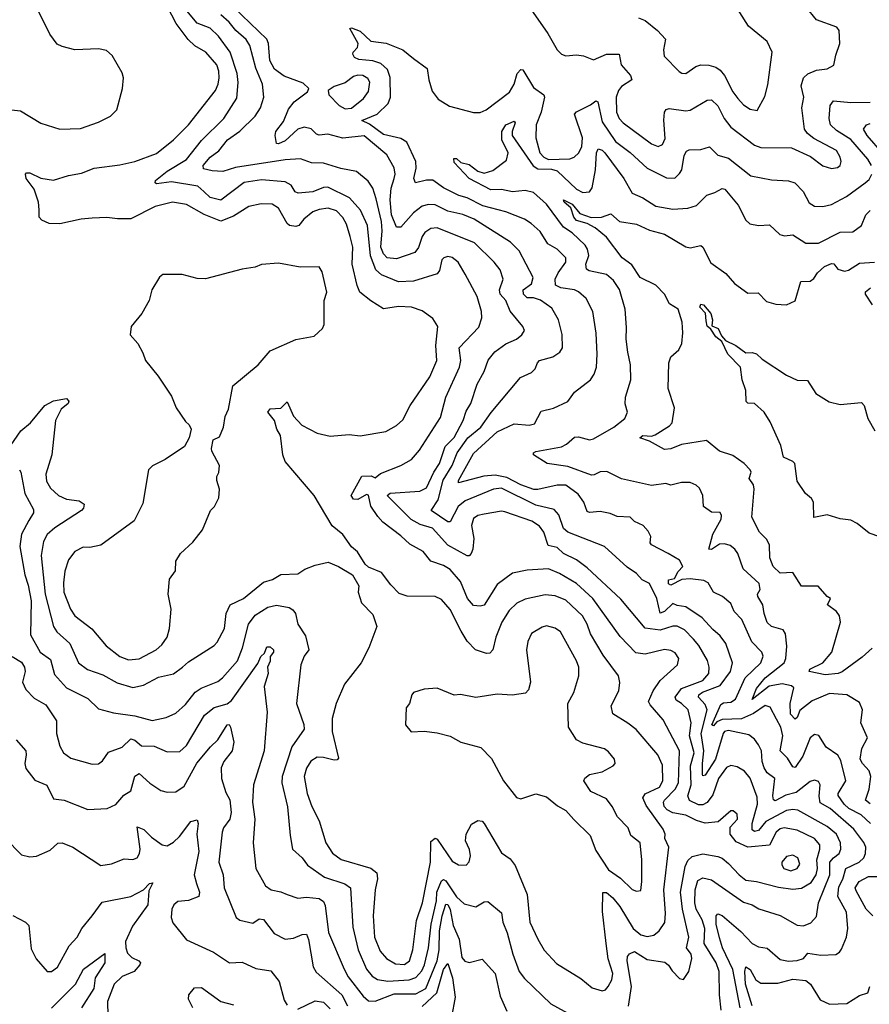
# Model space of a CAD drawing. Extents: x 1603745 to 1745082, y 385868 to 533966.
# Tile 312 of 646: x 1722297 to 1726261, y 408442 to 413036. Entities that reach past the tile are written whole.
import ezdxf

# ---------------------------------------------------------------- set-up
doc = ezdxf.new("R2010")
doc.units = 0

msp = doc.modelspace()

# ---------------------------------------------------------------- linework, layer by layer
at = {"layer": '0CON20XD'}
for points in [[(1725185, 413044.4), (1725215, 413031.5), (1725273.1, 412985), (1725310, 412945), (1725301.4, 412895), (1725304, 412865), (1725374.6, 412794.6), (1725386.6, 412786.6), (1725405, 412785.6), (1725452.1, 412817.9), (1725475, 412825.5), (1725513.3, 412823.3), (1725545, 412813.8), (1725565, 412800.4), (1725585, 412775.5), (1725625, 412699.1), (1725647.9, 412667.9), (1725675, 412638.5), (1725705, 412619.1), (1725738.5, 412611.5), (1725773.1, 412676.9), (1725788.1, 412731.9), (1725808.1, 412885), (1725785, 412933.8), (1725697.5, 413005), (1725616.2, 413135)], [(1722215, 412620), (1722300.4, 412610.4), (1722395, 412553.1), (1722485, 412525.6), (1722581.3, 412528.7), (1722665, 412557.5), (1722720, 412585), (1722750, 412615), (1722776, 412715), (1722781.2, 412765), (1722775, 412787.5), (1722728.3, 412868.3), (1722701.7, 412891.7), (1722665, 412900), (1722555, 412895.5), (1722495, 412910.4), (1722472.4, 412922.4), (1722438.1, 412968.1), (1722380, 413085)], [(1725015, 408503.8), (1725030.5, 408509.5), (1725043.5, 408525), (1725059.2, 408555), (1725064.2, 408585), (1725043.4, 408653.4), (1725033.1, 408725), (1725016.6, 408875), (1725017.4, 408962.6), (1725035, 408963.1), (1725065, 408937.7), (1725097.8, 408897.8), (1725159.7, 408795), (1725195, 408765.8), (1725225, 408757.6), (1725255.8, 408764.2), (1725281.1, 408785), (1725306.7, 408823.3), (1725310.5, 408865), (1725302.2, 408975), (1725325.8, 409175), (1725307.2, 409215), (1725309.1, 409235), (1725299.5, 409259.5), (1725219.6, 409369.6), (1725203.9, 409405), (1725216.2, 409423.8), (1725283.1, 409455), (1725298.5, 409485), (1725297.1, 409557.1), (1725274.1, 409605), (1725173.1, 409723.1), (1725135, 409753.8), (1725065, 409796.2), (1725056.4, 409835), (1725093.1, 409905), (1725096.9, 409943.1), (1725091.3, 409975), (1725020.2, 410070.2), (1724959.8, 410169.8), (1724945.2, 410215.2), (1724922.5, 410255), (1724845, 410327.1), (1724795, 410347.9), (1724748.5, 410351.5), (1724655, 410331.7), (1724617, 410313), (1724580.9, 410279.1), (1724546.9, 410225), (1724519.2, 410155), (1724504.4, 410095.6), (1724490.6, 410079.4), (1724475, 410078.5), (1724423.1, 410095), (1724385, 410136.7), (1724356.8, 410183.2), (1724305, 410284.4), (1724265, 410331.1), (1724235, 410344.4), (1724105, 410345.6), (1724068.3, 410358.3), (1724028.3, 410398.3), (1723985, 410455.8), (1723925, 410481.9), (1723909.2, 410495), (1723873.4, 410553.4), (1723845, 410576.2), (1723805, 410634.2), (1723755, 410674), (1723671.1, 410815), (1723535.2, 410975), (1723525.6, 411005), (1723513.9, 411095), (1723497, 411125), (1723486.7, 411165), (1723454.2, 411205), (1723465, 411219.8), (1723515, 411223.3), (1723545, 411252.5), (1723575, 411185.4), (1723613.3, 411143.3), (1723685, 411107), (1723745, 411093.3), (1723835, 411100), (1723885, 411093.8), (1724005.8, 411114.2), (1724055, 411142.7), (1724085, 411168.9), (1724118.5, 411235), (1724210.4, 411369.6), (1724243.2, 411445), (1724238.4, 411515), (1724247.9, 411605), (1724225, 411642.2), (1724175, 411677.5), (1724125, 411695.2), (1724065, 411697.1), (1723995, 411687.3), (1723935, 411723.8), (1723883.8, 411765), (1723871.5, 411795), (1723848.8, 411895), (1723851.1, 411975), (1723838.5, 412025), (1723822.2, 412082.2), (1723805, 412112.9), (1723775, 412143.8), (1723736.2, 412156.2), (1723695, 412150.8), (1723665, 412139.7), (1723622.5, 412105), (1723600, 412075), (1723585, 412070.6), (1723556.3, 412076.3), (1723545, 412084.5), (1723505, 412156.2), (1723475, 412175.8), (1723423.7, 412176.3), (1723366.2, 412163.8), (1723295, 412119.6), (1723235, 412095.5), (1723157.6, 412127.6), (1723075, 412173.8), (1723010, 412185), (1722929.2, 412165), (1722815, 412107.3), (1722753.9, 412106.1), (1722703, 412113), (1722635, 412110), (1722584.5, 412105.5), (1722485, 412082.9), (1722435, 412085.7), (1722400.3, 412100.3), (1722388, 412115), (1722388.6, 412148.6), (1722384.6, 412184.6), (1722363.8, 412245), (1722326.7, 412295), (1722324, 412315), (1722329.3, 412320.7), (1722345, 412322), (1722395, 412295.8), (1722455, 412286.7), (1722525, 412309.2), (1722585, 412319.4), (1722645, 412343.6), (1722765, 412358.1), (1722835, 412373.8), (1722935, 412411.2), (1723014.5, 412475), (1723085, 412545.4), (1723210.8, 412705), (1723223.4, 412735), (1723227.5, 412765), (1723226.7, 412795), (1723216.9, 412825), (1723165, 412884.6), (1723114.3, 412914.3), (1723082.8, 412942.8), (1723027.7, 413017.7), (1722986.7, 413096.7)], [(1725659.5, 408425), (1725624.7, 408604.7), (1725575.6, 408705), (1725561.6, 408751.6), (1725547.4, 408815), (1725547.1, 408855), (1725555, 408864.2), (1725575, 408855.5), (1725661.3, 408781.3), (1725715, 408725.3), (1725745, 408709.6), (1725785, 408702.9), (1725845, 408650.6), (1725885, 408643.4), (1725925, 408645.3), (1725954.7, 408655.3), (1725975, 408679.5), (1726035, 408670.2), (1726105.7, 408674.3), (1726122.9, 408685), (1726130.9, 408699.1), (1726154.7, 408755.3), (1726161.5, 408795), (1726155, 408872), (1726115.2, 408945.2), (1726119.9, 408990.1), (1726137.6, 409025), (1726152.4, 409075), (1726214.5, 409105), (1726236.2, 409125), (1726244, 409146), (1726244.7, 409175), (1726236.2, 409196.2), (1726189.1, 409259.1), (1726079.2, 409355), (1726031.5, 409381.5), (1726027, 409413), (1726032.7, 409465), (1726025, 409481.4), (1726005, 409486.7), (1725985, 409481.8), (1725919.4, 409430.6), (1725872.4, 409417.6), (1725821.4, 409391.4), (1725815, 409395.6), (1725811.2, 409415), (1725820.4, 409495), (1725785, 409522.2), (1725770.8, 409545), (1725761, 409575), (1725758.8, 409625), (1725745, 409651.9), (1725725, 409679.4), (1725698.9, 409698.9), (1725605, 409718.6), (1725585.2, 409714.8), (1725578.9, 409705), (1725543.9, 409585), (1725495, 409510), (1725485, 409507.8), (1725482.3, 409515), (1725483, 409565), (1725489.8, 409625), (1725476.6, 409705), (1725504.5, 409815), (1725495, 409841.2), (1725464.3, 409875), (1725465.3, 409885), (1725482.6, 409897.4), (1725565, 409929.2), (1725613, 409995), (1725622.5, 410035), (1725591.4, 410125), (1725565, 410161.5), (1725530.5, 410190.5), (1725482.1, 410245), (1725405, 410296.7), (1725365, 410302), (1725345, 410311.8), (1725305, 410273.9), (1725285, 410267.1), (1725270, 410335), (1725235.4, 410405), (1725202.2, 410422.2), (1725175, 410452.2), (1725131.7, 410481.7), (1725025, 410578.5), (1724855, 410645.3), (1724835, 410661.1), (1724812.4, 410725), (1724790.8, 410750.8), (1724705, 410771.2), (1724545, 410849.2), (1724507.8, 410845), (1724375, 410791.3), (1724343.5, 410765), (1724305, 410693.5), (1724295, 410692.9), (1724216.9, 410745), (1724249.7, 410795), (1724273.2, 410886.8), (1724314.6, 410955.4), (1724338.3, 411015), (1724388.7, 411085), (1724448.8, 411135), (1724496.3, 411203.7), (1724634, 411366), (1724685, 411389.2), (1724702.6, 411407.4), (1724712.5, 411435), (1724723.1, 411445), (1724785, 411463.1), (1724817.8, 411485), (1724829.1, 411505), (1724827.6, 411567.6), (1724811.5, 411635), (1724779.8, 411689.8), (1724727, 411727), (1724695, 411737.5), (1724665, 411738.8), (1724647.3, 411755), (1724646.5, 411775), (1724685, 411803.1), (1724693.4, 411833.4), (1724627.2, 411957.2), (1724587.4, 411997.4), (1724417.9, 412105), (1724365, 412127.2), (1724295, 412142.9), (1724235, 412172.4), (1724205, 412173.6), (1724175, 412165.3), (1724135, 412134.1), (1724075, 412068.5), (1724055, 412068.5), (1724032.4, 412125), (1724026.1, 412195), (1724030.1, 412250.1), (1724044.6, 412294.6), (1724049, 412315), (1724044.7, 412345), (1724009.7, 412405), (1723905, 412493.3), (1723805, 412483.8), (1723735, 412501.1), (1723695, 412497.8), (1723682.3, 412502.3), (1723657.4, 412527.4), (1723624.2, 412534.2), (1723595.5, 412524.5), (1723535, 412470.4), (1723505, 412456), (1723495, 412457.5), (1723488.9, 412495), (1723492.1, 412515), (1723528.7, 412561.3), (1723551, 412619), (1723578.1, 412651.9), (1723640, 412700), (1723646.2, 412715), (1723620, 412740), (1723531.8, 412771.8), (1723485.8, 412805.8), (1723463.4, 412845), (1723458.7, 412925), (1723450.3, 412945), (1723295, 413094.6)], [(1724671.2, 413101.2), (1724761.1, 412971.1), (1724804.6, 412894.6), (1724825.6, 412875.6), (1724845, 412867.1), (1724895, 412871.5), (1724927.4, 412867.4), (1724975, 412848.6), (1725035, 412874.5), (1725094.5, 412874.5), (1725102.9, 412825), (1725146.4, 412775), (1725152.9, 412755), (1725105, 412723.9), (1725090.3, 412705), (1725080.3, 412675), (1725082.2, 412605), (1725094.3, 412575), (1725112.7, 412555), (1725245, 412456.7), (1725276.7, 412445), (1725295.7, 412454.3), (1725308.6, 412481.4), (1725302.3, 412567.7), (1725305.5, 412605), (1725313.3, 412616.7), (1725327.9, 412622.1), (1725405, 412610.9), (1725425, 412613.5), (1725505, 412660.4), (1725525, 412662.2), (1725555, 412634.4), (1725583.4, 412575), (1725616, 412535), (1725725, 412449.7), (1725755, 412439.1), (1725897.6, 412437.6), (1725986.9, 412396.9), (1726045, 412354.1), (1726085, 412341.5), (1726113.2, 412346.8), (1726125.8, 412355), (1726129.5, 412375), (1726125.4, 412395), (1726108, 412425), (1726002.3, 412482.3), (1725973.3, 412505), (1725959.5, 412525), (1725946.4, 412625), (1725955.5, 412675), (1725942.8, 412727.2), (1725954.5, 412765), (1725975, 412782.7), (1726015, 412800.8), (1726065, 412806.5), (1726095.6, 412824.4), (1726105, 412870), (1726124.2, 412925), (1726121.2, 412985), (1726110.5, 413000.5), (1726015, 413035.6), (1725967.3, 413095)], [(1725137.3, 408432.7), (1725151, 408525), (1725131.2, 408645), (1725133.3, 408665), (1725142.9, 408677.1), (1725165, 408687.5), (1725225, 408650), (1725307.8, 408637.8), (1725324.6, 408624.6), (1725341.7, 408598.3), (1725375, 408562), (1725395, 408557.5), (1725420, 408595), (1725433.2, 408655), (1725429.7, 408675), (1725408.6, 408705), (1725420, 408755), (1725389.1, 408885), (1725379.6, 408965), (1725402.4, 409085), (1725415, 409112.9), (1725435, 409130.7), (1725485, 409143.6), (1725555, 409131.3), (1725575, 409123.8), (1725605, 409098.9), (1725654, 409045), (1725685, 409020.6), (1725735, 409014.1), (1725837.6, 408987.6), (1725905, 408979.5), (1725945, 408984.2), (1725989.4, 409010.6), (1726012.8, 409045), (1726018.9, 409075), (1726017.1, 409115), (1726030.5, 409165), (1726030, 409185), (1726005.5, 409215), (1725925, 409254.2), (1725864.8, 409265.2), (1725845, 409260.5), (1725827.5, 409245), (1725795, 409184.2), (1725695, 409175.2), (1725640.2, 409200.2), (1725612.6, 409235), (1725611.7, 409268.3), (1725646.2, 409305), (1725645, 409328.8), (1725626.7, 409345), (1725615, 409344), (1725556.6, 409293.4), (1725495, 409286.6), (1725455, 409298.8), (1725405, 409324.1), (1725345, 409334.8), (1725318.8, 409348.8), (1725304.4, 409364.4), (1725300.5, 409385), (1725305.8, 409394.2), (1725354.8, 409445), (1725371, 409475), (1725375.3, 409624.7), (1725299.4, 409769.4), (1725238.6, 409838.6), (1725231.2, 409855), (1725252.9, 409905), (1725285, 409952.7), (1725365.8, 410025), (1725373.1, 410055), (1725355, 410081.4), (1725335, 410092.5), (1725305, 410097.3), (1725215.3, 410074.7), (1725171.2, 410081.2), (1725098.1, 410158.1), (1724971.1, 410335), (1724895, 410404.7), (1724815, 410452.2), (1724765, 410473.9), (1724665, 410467.5), (1724596.2, 410453.8), (1724525, 410400.6), (1724465, 410304.4), (1724445, 410299.1), (1724415, 410302.7), (1724386.7, 410335), (1724354.2, 410415), (1724305, 410470.9), (1724275, 410488.9), (1724215, 410510), (1724180, 410555), (1724117.9, 410587.9), (1724075, 410626.8), (1723991.1, 410691.1), (1723967.4, 410717.4), (1723936.2, 410766.2), (1723925, 410817.5), (1723915, 410820), (1723875, 410796.7), (1723855, 410798.8), (1723843.9, 410816.1), (1723893.8, 410906.2), (1723937.3, 410907.3), (1723955, 410897.5), (1723981.1, 410918.9), (1724075, 410955.4), (1724125, 410984.4), (1724163, 411027), (1724260.9, 411179.1), (1724286.1, 411273.9), (1724349.7, 411415), (1724355.3, 411445), (1724347.5, 411505), (1724439.2, 411600.8), (1724453.1, 411645), (1724451.1, 411675), (1724432.3, 411745), (1724375, 411849.2), (1724342.7, 411905), (1724315, 411926.8), (1724295, 411931.2), (1724275.4, 411924.6), (1724267.1, 411915), (1724255.7, 411865), (1724245, 411850), (1724135, 411816.1), (1724065, 411812.9), (1723985, 411844.7), (1723958.9, 411868.9), (1723933.8, 411933.8), (1723920.4, 412075), (1723886.6, 412146.6), (1723835.2, 412205.2), (1723735, 412254.7), (1723715, 412252.6), (1723665, 412232), (1723596.1, 412226.1), (1723582, 412232), (1723563.6, 412263.6), (1723535, 412278.8), (1723425, 412288.9), (1723345, 412275.9), (1723235, 412193.8), (1723185, 412206.2), (1723155.7, 412235), (1723128.5, 412258.5), (1723005, 412279.6), (1722935, 412270.8), (1722928.8, 412275), (1722931.2, 412285), (1722985, 412329.1), (1723075, 412383.3), (1723145, 412471.8), (1723250.3, 412575), (1723309.5, 412670.5), (1723316.9, 412743.1), (1723311.6, 412785), (1723279.2, 412885), (1723225, 412959.6), (1723185, 412997.1), (1723125, 413019.8), (1723076.6, 413076.6)], [(1725570.4, 408415), (1725561.6, 408485), (1725561.1, 408595), (1725546.1, 408635), (1725490.2, 408725), (1725494.1, 408795), (1725481.8, 408835), (1725454.2, 408885), (1725447.3, 408915), (1725448.1, 408975), (1725461.2, 409018.8), (1725485, 409032.4), (1725525, 409022.5), (1725675, 408917.7), (1725715, 408906.2), (1725746.5, 408886.5), (1725845, 408855.6), (1725925, 408811.5), (1725955, 408808.5), (1725987.9, 408822.1), (1726015, 408851.2), (1726024.2, 408915), (1726077.3, 409045), (1726077.5, 409105), (1726094.9, 409125.1), (1726121.4, 409145), (1726128.9, 409165), (1726126.2, 409195), (1726108.9, 409235), (1726065, 409271.5), (1725927.5, 409347.5), (1725905, 409351.3), (1725875, 409345.2), (1725779.3, 409295), (1725745, 409251.9), (1725725, 409248.2), (1725715.4, 409255), (1725714.9, 409285.1), (1725738.9, 409375), (1725737.9, 409407.9), (1725705, 409496.4), (1725679, 409529), (1725645, 409550), (1725615, 409556.2), (1725595, 409546.8), (1725557.1, 409495), (1725530.5, 409419.5), (1725505, 409383.4), (1725485, 409373.1), (1725465, 409371.6), (1725421.9, 409391.9), (1725414.7, 409414.7), (1725430.9, 409465), (1725427.5, 409555), (1725444, 409615), (1725422.2, 409695), (1725430.8, 409755), (1725415.8, 409815), (1725385.8, 409845), (1725360.5, 409860.5), (1725354.8, 409875), (1725385.1, 409914.9), (1725485, 409953), (1725512.4, 409985), (1725514.8, 410015), (1725505.6, 410045.6), (1725465.5, 410115.5), (1725441.6, 410145), (1725399.1, 410189.1), (1725365, 410206.4), (1725345, 410206), (1725285, 410186.8), (1725215, 410196.8), (1725102.6, 410332.6), (1724945, 410477.6), (1724895, 410515.8), (1724835, 410545.3), (1724805, 410573.6), (1724763.1, 410583.1), (1724743.1, 410645), (1724722.3, 410672.3), (1724686.6, 410696.6), (1724560.3, 410739.7), (1724545, 410742.7), (1724465, 410729.3), (1724435, 410721.8), (1724415, 410707.8), (1724404.6, 410675), (1724416.2, 410615), (1724410.9, 410565), (1724404.2, 410545), (1724395, 410534.2), (1724385.7, 410534.3), (1724294.5, 410584.5), (1724223.3, 410663.3), (1724165, 410681), (1724123.9, 410703.9), (1724011.5, 410815), (1724025, 410826.5), (1724164.4, 410835.6), (1724195, 410851.1), (1724229.8, 410925), (1724255.9, 410965), (1724282.7, 411045), (1724323.8, 411086.2), (1724365.7, 411165), (1724380.8, 411209.2), (1724402.1, 411245), (1724431.1, 411335), (1724464, 411395), (1724483.3, 411446.7), (1724513.7, 411486.3), (1724565, 411523.1), (1724615.7, 411545), (1724639.4, 411565), (1724651.9, 411585), (1724644.4, 411605), (1724585.6, 411675.6), (1724564.7, 411725), (1724539.2, 411755), (1724535.2, 411775), (1724552.4, 411825), (1724538.7, 411868.7), (1724511.3, 411905), (1724418.9, 411995), (1724245, 412064.2), (1724215, 412062), (1724187.1, 412042.9), (1724175.2, 412024.8), (1724157.8, 411972.2), (1724140.6, 411949.4), (1724055, 411919.7), (1724011.2, 411925), (1723995, 411943.8), (1723982.8, 411975), (1723988.5, 412051.5), (1723985.4, 412095), (1723960.4, 412200.4), (1723945, 412249.2), (1723922.4, 412282.4), (1723868.1, 412328.1), (1723795, 412341.6), (1723715, 412366.5), (1723658.1, 412368.1), (1723607.4, 412387.4), (1723535, 412381.9), (1723303.7, 412346.3), (1723245, 412326.9), (1723195, 412330.3), (1723155, 412340.6), (1723153.4, 412355), (1723185.8, 412395), (1723225.8, 412424.2), (1723267.2, 412475), (1723324.2, 412515.8), (1723396.1, 412585), (1723420.4, 412625), (1723436.1, 412675), (1723430.7, 412735), (1723399.4, 412809.4), (1723371.4, 412915), (1723353.5, 412943.5), (1723305, 412985.2), (1723274.4, 413025), (1723235, 413058.6)], [(1726267.6, 409285), (1726222.8, 409325), (1726165.9, 409355), (1726144.7, 409374.7), (1726116, 409416), (1726115.4, 409425), (1726151.2, 409485), (1726128.8, 409578.8), (1726114.2, 409604.2), (1726060.8, 409640.8), (1726026.4, 409696.4), (1726005, 409701.1), (1725985, 409685.6), (1725950.6, 409599.4), (1725915, 409547.3), (1725905, 409550.4), (1725879.5, 409589.5), (1725844.8, 409624.8), (1725858.5, 409695), (1725848, 409735), (1725827.7, 409772.3), (1725798, 409828), (1725775, 409835.9), (1725721.6, 409798.4), (1725665, 409773.9), (1725575, 409771.2), (1725549.8, 409760.2), (1725535, 409740.4), (1725527.1, 409745), (1725569, 409841), (1725581, 409849), (1725615, 409851.5), (1725637.6, 409865), (1725682.5, 409965), (1725755.9, 410035), (1725766.7, 410066.7), (1725759.5, 410085), (1725712.8, 410132.8), (1725666.8, 410236.8), (1725630.9, 410275), (1725615, 410311.4), (1725576.7, 410345), (1725533.9, 410365), (1725508.9, 410408.9), (1725488.8, 410418.8), (1725425, 410427.2), (1725386.4, 410423.6), (1725335, 410397.5), (1725325, 410403.1), (1725325, 410421.5), (1725352.1, 410427.9), (1725368.8, 410461.2), (1725390.6, 410485), (1725375, 410514.3), (1725322.9, 410545), (1725244.4, 410585), (1725238.9, 410595), (1725241.4, 410625), (1725229.8, 410649.8), (1725205.4, 410675.4), (1725165, 410694.2), (1725146.2, 410715), (1725085, 410717.3), (1725052.4, 410732.4), (1725005, 410741.8), (1724955, 410736.2), (1724945, 410741.8), (1724928.9, 410785), (1724902.2, 410822.2), (1724845, 410863.5), (1724805, 410864.7), (1724715, 410843.4), (1724696, 410844), (1724635, 410865.7), (1724570, 410900), (1724515, 410911.3), (1724463.4, 410906.6), (1724344.2, 410875), (1724343.8, 410885), (1724415, 411011.8), (1724525, 411113.5), (1724605, 411149.7), (1724675, 411144.1), (1724699.4, 411150.6), (1724730, 411210), (1724787.4, 411222.6), (1724855, 411254.3), (1724885, 411297.5), (1724960.6, 411355), (1724978.1, 411381.9), (1724987.7, 411415), (1724991.3, 411475), (1724986.2, 411573.8), (1724971.2, 411675), (1724940, 411735), (1724905, 411765.5), (1724885.7, 411775.7), (1724822, 411785), (1724796.5, 411796.5), (1724795.3, 411825), (1724808.8, 411855), (1724844.6, 411905), (1724845.4, 411925), (1724804.8, 411964.8), (1724760.6, 411990.6), (1724725, 412046.9), (1724684.2, 412084.2), (1724652.5, 412105), (1724565, 412140), (1724457.9, 412167.9), (1724385.1, 412205.1), (1724346.1, 412216.1), (1724275, 412251.3), (1724225, 412286.4), (1724195, 412287.1), (1724144, 412275), (1724135.4, 412295), (1724147.5, 412342.5), (1724145.3, 412374.7), (1724103.9, 412463.9), (1724075, 412481.8), (1723995, 412500.9), (1723928.5, 412548.5), (1723894, 412565), (1723965.3, 412594.7), (1724016.2, 412645), (1724026.7, 412675), (1724025.7, 412765.7), (1724013.5, 412803.5), (1723981.4, 412831.4), (1723945, 412844.3), (1723879.6, 412849.6), (1723859.7, 412859.7), (1723851.2, 412875), (1723853.3, 412885), (1723873.6, 412906.4), (1723876.2, 412925), (1723837.5, 412995), (1723845, 412998), (1723885, 412982.2), (1723936, 412936), (1724006.5, 412926.5), (1724084.2, 412895), (1724135.3, 412855.3), (1724198.3, 412808.3), (1724205.9, 412755), (1724222.2, 412702.2), (1724250, 412665), (1724302, 412632), (1724415, 412603.4), (1724445, 412603.6), (1724474.2, 412615), (1724581.7, 412698.3), (1724604.5, 412735.5), (1724617.8, 412785), (1724635, 412803.3), (1724645, 412802.5), (1724695, 412720), (1724742, 412685), (1724745.8, 412675), (1724730.4, 412605), (1724707.5, 412545), (1724704.7, 412485.3), (1724724.3, 412415), (1724743.4, 412395), (1724765, 412383.8), (1724863.7, 412386.3), (1724884.8, 412395.2), (1724906, 412414), (1724920, 412445), (1724922.8, 412485), (1724885.8, 412595), (1724894.5, 412605.5), (1724960.9, 412639.1), (1724985, 412657.8), (1724995, 412652.9), (1725015, 412559.1), (1725077.6, 412467.6), (1725145, 412416.1), (1725225, 412342.8), (1725315, 412297.7), (1725353.3, 412296.7), (1725375, 412317.5), (1725385.9, 412335), (1725397.3, 412402.7), (1725407.8, 412422.2), (1725421.5, 412428.5), (1725475, 412430.4), (1725515, 412442.2), (1725555, 412403.6), (1725605, 412389.5), (1725708, 412308), (1725805, 412288.8), (1725884.1, 412284.1), (1725914.1, 412274.1), (1725952.2, 412235), (1725980.6, 412180.6), (1726005, 412165.6), (1726045, 412163.8), (1726085, 412173.2), (1726155, 412210.6), (1726241.5, 412275), (1726260, 412290), (1726273.6, 412315)], [(1723815, 412619.7), (1723845, 412623.7), (1723901.6, 412668.4), (1723925, 412701.4), (1723930.3, 412745), (1723920.9, 412760.9), (1723898.1, 412775), (1723875, 412777.2), (1723855, 412770.5), (1723815, 412741.6), (1723765, 412723.9), (1723736, 412705), (1723740, 412685), (1723787.9, 412635), (1723815, 412619.7)], [(1726271.4, 412355), (1726253.8, 412385), (1726175, 412477), (1726108.5, 412518.5), (1726080.8, 412545), (1726073.5, 412575), (1726079.3, 412635), (1726095, 412657.9), (1726175, 412649.7), (1726265, 412650.4)], [(1726265, 409376.8), (1726243.8, 409393.8), (1726261.2, 409445), (1726269.2, 409505), (1726260.7, 409530.7), (1726228.9, 409565), (1726218.8, 409585), (1726226.5, 409635), (1726252.3, 409685), (1726221.1, 409755), (1726229.4, 409815), (1726215, 409849.2), (1726156.7, 409885), (1726075, 409892.6), (1725995, 409858.3), (1725937.8, 409812.2), (1725925, 409780), (1725915, 409772.1), (1725893.9, 409795), (1725891.5, 409845), (1725908.6, 409918.6), (1725898, 409928), (1725855, 409937.7), (1725793.9, 409926.1), (1725714, 409864), (1725735.3, 409915), (1725775.7, 409965), (1725864.7, 410035), (1725872.1, 410055), (1725877.1, 410112.9), (1725870.6, 410170.6), (1725858.8, 410188.8), (1725805, 410204), (1725785, 410223.6), (1725770.7, 410265), (1725765.3, 410305), (1725741.8, 410345), (1725740, 410355), (1725752.5, 410377.5), (1725748.2, 410405), (1725673.4, 410473.4), (1725647.9, 410545), (1725634.5, 410565), (1725612.6, 410582.6), (1725585, 410589.7), (1725562, 410588), (1725525, 410564.2), (1725512.3, 410565), (1725531.5, 410635), (1725569.4, 410705), (1725571.7, 410721.7), (1725565.8, 410735.8), (1725525, 410738), (1725487.5, 410765), (1725484.2, 410815.8), (1725469.5, 410849.5), (1725454.2, 410864.2), (1725425, 410876), (1725385, 410877.1), (1725335, 410864.4), (1725312.2, 410872.2), (1725245, 410862.9), (1725105, 410894), (1725037, 410927), (1725005, 410926.4), (1724978.3, 410911.7), (1724965, 410910.8), (1724855, 410951), (1724758, 410965), (1724694.2, 411005), (1724693.8, 411015), (1724705, 411021.2), (1724825, 411043.1), (1724848.1, 411055), (1724885, 411087.5), (1724905, 411089.6), (1724955, 411076.1), (1724975, 411080.7), (1725070, 411135), (1725120.5, 411175), (1725132.9, 411205), (1725122.7, 411242.7), (1725123.1, 411275), (1725148.5, 411355), (1725147.5, 411425), (1725134.7, 411484.7), (1725126.4, 411545), (1725129, 411599), (1725122.4, 411685), (1725096.3, 411776.3), (1725068.2, 411818.2), (1725035, 411847.7), (1724954, 411864), (1724941.7, 411871.7), (1724939, 411895), (1724951.9, 411935), (1724945.8, 411965.8), (1724935, 411984), (1724875, 412041.1), (1724835, 412068.2), (1724755, 412175.8), (1724695, 412229.7), (1724655, 412239.1), (1724596.6, 412233.4), (1724545, 412244.1), (1724495, 412242.1), (1724395, 412295.4), (1724325, 412370), (1724322.2, 412387.8), (1724335, 412388.1), (1724355, 412369.2), (1724395, 412360.5), (1724435, 412328.9), (1724465, 412320.5), (1724505, 412332.9), (1724569.1, 412380.9), (1724576.1, 412415), (1724547.1, 412475), (1724547, 412515), (1724564.9, 412545.1), (1724605, 412562.5), (1724608.2, 412555), (1724595.2, 412515), (1724594.9, 412494.9), (1724693.3, 412353.3), (1724715, 412340.5), (1724778.4, 412338.4), (1724805, 412330.7), (1724895, 412245.4), (1724925, 412229.1), (1724955, 412233.1), (1724968.8, 412251.2), (1724983.8, 412335), (1724987.8, 412415), (1724996.2, 412433.8), (1725015, 412427.5), (1725027.5, 412415), (1725115.5, 412295), (1725155, 412226.7), (1725205, 412204.6), (1725265.3, 412165.3), (1725345, 412151.8), (1725415, 412156.5), (1725455, 412169.4), (1725503.3, 412216.7), (1725541.1, 412228.9), (1725575, 412247.5), (1725586.7, 412245), (1725649.8, 412169.8), (1725685, 412100), (1725703.6, 412083.6), (1725744.4, 412075.6), (1725795, 412078.8), (1725843.6, 412033.6), (1725865, 412027.1), (1725905, 412031.5), (1725965, 411992.7), (1726025, 411993.5), (1726125, 412044.7), (1726185, 412045.5), (1726224.6, 412075.4), (1726244.5, 412125.5), (1726265, 412146)], [(1726325, 412411.4), (1726250.7, 412495), (1726234.5, 412525), (1726248.1, 412545), (1726265, 412552.2)], [(1726228.2, 410061.8), (1726135, 409992.9), (1726116, 409985), (1726055, 409979.7), (1725981.1, 409995), (1725983.5, 410005), (1726045, 410035.3), (1726085.8, 410085), (1726126.9, 410225), (1726122, 410255), (1726108, 410275), (1726066.7, 410305), (1726080, 410335), (1726064.3, 410344.3), (1726022.3, 410392.3), (1725945, 410393.1), (1725905, 410456.7), (1725845, 410453.3), (1725813.3, 410485), (1725796.5, 410525), (1725796.2, 410586.2), (1725782.3, 410612.3), (1725748.6, 410645), (1725713.1, 410715), (1725724.5, 410845), (1725720.4, 410865), (1725700, 410895), (1725709.4, 410925), (1725705.7, 410935), (1725678, 410965), (1725625, 411001.9), (1725562.8, 411022.8), (1725502.1, 411072.1), (1725385, 411053.1), (1725335, 411033.8), (1725305, 411030), (1725235, 411068.9), (1725191.2, 411085), (1725205, 411095.9), (1725245, 411093.3), (1725261.7, 411098.3), (1725328.9, 411141.1), (1725341.4, 411155), (1725352.9, 411225), (1725322.9, 411315), (1725326, 411435), (1725335, 411463.3), (1725373.3, 411495), (1725386.2, 411525), (1725392, 411575), (1725388.9, 411625), (1725370, 411685), (1725329.8, 411709.8), (1725305.6, 411755), (1725265, 411796.7), (1725192.2, 411832.2), (1725152.7, 411892.7), (1725107.9, 411925), (1725035, 412021.4), (1724982.3, 412065), (1724945.6, 412085.6), (1724895, 412098.9), (1724883.3, 412115), (1724868.4, 412158.4), (1724838, 412185), (1724835, 412195.6), (1724875, 412175.4), (1724911.2, 412131.2), (1724963.3, 412113.3), (1725012.5, 412115), (1725055, 412130), (1725095, 412094.9), (1725175, 412082.3), (1725235, 412053.2), (1725305, 412035.8), (1725405, 411975.4), (1725425, 411970.8), (1725475, 411982.2), (1725485, 411974.2), (1725521.9, 411901.9), (1725591.5, 411851.5), (1725632.5, 411805), (1725695, 411760), (1725742.1, 411762.1), (1725781.3, 411721.3), (1725825, 411709.2), (1725875, 411705.6), (1725915.6, 411724.4), (1725942.5, 411815), (1725985, 411815.6), (1726002, 411828), (1726020, 411855), (1726051.9, 411885), (1726085, 411898.9), (1726096, 411896), (1726115, 411872.5), (1726145, 411862.8), (1726165, 411867.3), (1726215, 411900), (1726285, 411904.6)], [(1722805, 410049.3), (1722855, 410054.2), (1722933.7, 410096.3), (1722960.7, 410119.3), (1722984.5, 410155), (1722995.7, 410195.7), (1723004.3, 410285), (1722989.2, 410355), (1722996.7, 410425), (1723023.3, 410465), (1723025, 410510), (1723047.5, 410545), (1723105, 410597.5), (1723150, 410655), (1723187.5, 410745), (1723206.1, 410763.9), (1723226.7, 410805), (1723230, 410845), (1723217.5, 410885), (1723217.5, 410905), (1723226.4, 410923.6), (1723228.8, 410955), (1723193, 411023), (1723192.5, 411035), (1723200, 411075), (1723230, 411090), (1723248, 411135), (1723256, 411185), (1723271.7, 411218.3), (1723292.1, 411327.9), (1723410, 411425), (1723465, 411491.2), (1723585, 411543.3), (1723670.7, 411559.3), (1723710, 411595), (1723717, 411613), (1723717.1, 411725), (1723729.5, 411765), (1723708.9, 411858.9), (1723695, 411883.3), (1723605, 411881.4), (1723505, 411899.2), (1723425, 411893.8), (1723395, 411881.2), (1723335, 411872), (1723163.9, 411826.1), (1723125, 411828.8), (1723055, 411846.2), (1722965, 411846.7), (1722950, 411835), (1722913.9, 411776.1), (1722901.2, 411725), (1722866.7, 411665), (1722816.4, 411603.6), (1722812.5, 411565), (1722847.5, 411525), (1722871.7, 411481.7), (1722883.8, 411445), (1722942.6, 411372.6), (1723005, 411280), (1723027.5, 411225), (1723070.5, 411160.5), (1723087.5, 411145), (1723097.5, 411125), (1723087.5, 411085), (1723066.1, 411043.9), (1722976.1, 410983.9), (1722916.4, 410953.6), (1722897.5, 410935), (1722872.3, 410777.7), (1722831.7, 410698.3), (1722675, 410584), (1722625, 410572.5), (1722592.5, 410575), (1722555, 410554.2), (1722525, 410516.2), (1722507.5, 410462.5), (1722501, 410409), (1722503.3, 410365), (1722534.8, 410284.8), (1722554.6, 410255), (1722634, 410194), (1722701.1, 410115), (1722763.8, 410063.8), (1722805, 410049.3)], [(1726275.9, 411705.9), (1726243.5, 411755), (1726243.9, 411766.1), (1726266.2, 411785)], [(1726364.4, 410604.4), (1726260.2, 410640.2), (1726204.2, 410685), (1726175, 410700), (1726125, 410706.8), (1726065, 410725.3), (1726003.2, 410713.2), (1726001.3, 410785), (1725991.5, 410801.5), (1725964.3, 410825), (1725925, 410883.3), (1725913.5, 410965), (1725904.6, 410975), (1725861.6, 410995), (1725848.8, 411048.8), (1725799.3, 411159.3), (1725770.5, 411205), (1725725.8, 411245.8), (1725695, 411246.9), (1725686.9, 411255), (1725685.3, 411305), (1725668.8, 411355), (1725659.7, 411415), (1725601.5, 411475), (1725573.8, 411533.8), (1725545, 411556.1), (1725522.2, 411592.2), (1725505, 411605.7), (1725500.2, 411630.2), (1725496.7, 411666.7), (1725471.2, 411695), (1725475, 411708.2), (1725488.2, 411705), (1725522.5, 411665), (1725529.2, 411635), (1725526.9, 411606.9), (1725555.5, 411595.5), (1725571.1, 411561.1), (1725589.6, 411539.6), (1725638.8, 411515), (1725685, 411481.2), (1725715, 411483.3), (1725735, 411476.2), (1725761.3, 411451.3), (1725875, 411378), (1725925, 411354.2), (1725972.7, 411352.7), (1726011.3, 411291.3), (1726073.3, 411253.3), (1726125, 411240), (1726225, 411250), (1726237.5, 411235), (1726254.4, 411175), (1726287.6, 411117.6)], [(1722208.6, 410981.4), (1722302, 411118), (1722347.8, 411155), (1722415, 411235.5), (1722455, 411257.1), (1722515, 411269.1), (1722526.3, 411256.3), (1722523.1, 411245), (1722491.2, 411218.8), (1722464, 411166), (1722447.4, 411005), (1722419.4, 410915), (1722422.4, 410882.4), (1722440.2, 410850.2), (1722478.5, 410815), (1722515, 410799.3), (1722575, 410790.9), (1722597.1, 410775), (1722595, 410756.7), (1722585.7, 410745), (1722460.8, 410665), (1722425.5, 410634.5), (1722408.6, 410601.4), (1722396.6, 410535), (1722416.2, 410355), (1722454.4, 410204.4), (1722470, 410180), (1722530.3, 410125), (1722571.1, 410035), (1722613.4, 410003.4), (1722685, 409978.5), (1722751.8, 409941.8), (1722825, 409920), (1722875, 409930.8), (1722945, 409967.7), (1723015, 409983.2), (1723056.5, 410015), (1723085, 410040), (1723204.4, 410115.6), (1723218.8, 410131.2), (1723253, 410195), (1723260.9, 410265), (1723279.4, 410305), (1723340.6, 410335), (1723435, 410411.9), (1723475.9, 410424.1), (1723515, 410446.4), (1723595, 410450.5), (1723628, 410472), (1723675, 410490.8), (1723735.7, 410504.3), (1723783.8, 410485), (1723850, 410445), (1723878.8, 410395), (1723876.7, 410365), (1723892.5, 410315), (1723945, 410260.8), (1723963.3, 410205), (1723926.4, 410105), (1723889.6, 410035), (1723812.7, 409935), (1723773.2, 409845), (1723755.3, 409775), (1723755.7, 409715), (1723785, 409590), (1723778, 409582), (1723765, 409580.8), (1723715, 409593.9), (1723685, 409594.6), (1723655, 409575.5), (1723635, 409543.1), (1723624.3, 409505), (1723638.6, 409425), (1723659.7, 409365), (1723695, 409297.1), (1723724.8, 409194.8), (1723756.7, 409146.7), (1723796.7, 409116.7), (1723936.1, 409076.1), (1723963.1, 409055), (1723967.3, 409027.3), (1723956.1, 408975), (1723947.1, 408855), (1723953.1, 408755), (1723979.4, 408689.4), (1724008.1, 408655), (1724049.9, 408629.9), (1724092, 408628), (1724115.3, 408645), (1724131, 408695), (1724148, 408832), (1724176.5, 408915), (1724214, 409105), (1724215, 409202), (1724235, 409216.9), (1724245, 409211.4), (1724315, 409108.8), (1724345, 409091.8), (1724379.6, 409090.4), (1724393.9, 409106.1), (1724400.7, 409135), (1724395.4, 409164.6), (1724377.5, 409205), (1724379.6, 409235), (1724405, 409281.4), (1724435, 409300), (1724455, 409295.7), (1724465, 409285.8), (1724545, 409148.6), (1724585, 409120.6), (1724608.7, 409088.7), (1724665.6, 408954.4), (1724677.1, 408825), (1724715.2, 408745.2), (1724744.3, 408694.3), (1724801.5, 408631.5), (1724915, 408561.5), (1724967.7, 408517.7), (1725015, 408503.8)], [(1722295.4, 410935.4), (1722302.9, 410925), (1722320.3, 410825), (1722361.1, 410751.1), (1722361.3, 410735), (1722340.4, 410699.6), (1722305.6, 410635), (1722297.4, 410577.4), (1722321, 410445), (1722337, 410397), (1722350.5, 410325), (1722346.8, 410165), (1722392.5, 410085), (1722440.8, 410050.8), (1722460, 409980), (1722515, 409918.5), (1722615, 409868.5), (1722665, 409820.5), (1722735, 409802.1), (1722835, 409788.1), (1722915, 409766.1), (1722980.9, 409779.1), (1723025, 409800.6), (1723070.1, 409839.9), (1723115, 409897.5), (1723143.9, 409916.1), (1723221.5, 409948.5), (1723243.3, 409965), (1723312.9, 410045), (1723336.3, 410105), (1723364.7, 410215), (1723395, 410257.7), (1723455, 410294.1), (1723495, 410303.8), (1723555, 410292.7), (1723572.2, 410282.2), (1723584.6, 410265), (1723595.4, 410215), (1723630.5, 410160.5), (1723645.8, 410095), (1723624.1, 410065.9), (1723609.5, 410025), (1723588.9, 409845), (1723623.2, 409746.8), (1723624.4, 409725), (1723567.5, 409642.5), (1723521, 409505), (1723520.3, 409475), (1723546.5, 409363.5), (1723558.8, 409228.8), (1723570.6, 409165), (1723614.5, 409125), (1723640.2, 409090.2), (1723719.5, 409035), (1723813.7, 409003.7), (1723840, 408985), (1723851.7, 408801.7), (1723877.1, 408695), (1723915.3, 408605), (1723942.2, 408572.2), (1723967, 408557), (1724015, 408549.8), (1724115, 408556.5), (1724145, 408566.7), (1724172.9, 408597.1), (1724186, 408625), (1724204.4, 408705.6), (1724217.2, 408815), (1724242.6, 408925), (1724244, 408965), (1724265, 409017.7), (1724275, 409024), (1724285, 409017.5), (1724335, 408943.3), (1724370.3, 408910.3), (1724425, 408896.7), (1724465, 408920.5), (1724481.1, 408921.1), (1724545, 408868.6), (1724550.6, 408825), (1724571.8, 408775), (1724597.3, 408675), (1724627.1, 408595), (1724651.7, 408561.7), (1724775, 408444.5), (1724885, 408382.7)], [(1725175, 408968.8), (1725195, 408973.3), (1725200.5, 409015), (1725200, 409115), (1725191.8, 409195), (1725149.1, 409229.1), (1725135.6, 409265), (1725086, 409316), (1725061.5, 409365), (1725035, 409401.1), (1724962, 409435), (1724928.8, 409485), (1724933.4, 409496.6), (1724955, 409514.3), (1725015, 409526.5), (1725066.7, 409555), (1725076.2, 409565), (1725072, 409585), (1725045, 409619.2), (1725025, 409634.3), (1724925, 409659.5), (1724895.7, 409675), (1724858.1, 409735), (1724854.3, 409845), (1724883.2, 409896.8), (1724905.6, 409975), (1724906.7, 410015), (1724895.5, 410045), (1724819.7, 410179.7), (1724795, 410196.9), (1724755, 410207.1), (1724735, 410201.4), (1724685, 410171.2), (1724667.5, 410135), (1724661.9, 410095), (1724680.5, 409945), (1724671.7, 409908.3), (1724657.3, 409892.7), (1724595, 409884.3), (1724525, 409888.8), (1724425, 409873.8), (1724353.6, 409886.4), (1724323.9, 409883.9), (1724245, 409916), (1724185, 409912.5), (1724135, 409896.7), (1724126.7, 409885), (1724116.2, 409845), (1724100, 409825), (1724097.5, 409745), (1724123, 409713), (1724183.6, 409716.4), (1724245, 409708), (1724305, 409692), (1724355, 409664), (1724449.3, 409639.3), (1724498.3, 409588.3), (1724554.2, 409485), (1724615.9, 409405.9), (1724635, 409400), (1724705, 409423.3), (1724755, 409410), (1724807, 409367), (1724845.5, 409345.5), (1724883.2, 409303.2), (1724958.9, 409228.9), (1724985, 409159.2), (1725045, 409069.1), (1725100.8, 409030.8), (1725155, 408977.5), (1725175, 408968.8)], [(1722262.1, 410065), (1722305, 410037.3), (1722320, 410015), (1722323.3, 409995), (1722310.7, 409945), (1722325, 409910), (1722365, 409870.4), (1722418.8, 409838.8), (1722469.5, 409765), (1722469.5, 409705), (1722485, 409646.7), (1722500.8, 409615), (1722535, 409589.4), (1722635, 409561.9), (1722665, 409564.3), (1722682.8, 409577.2), (1722711.5, 409618.5), (1722775, 409641.5), (1722815, 409680.8), (1722834.3, 409674.3), (1722865, 409647.1), (1722925, 409646), (1722985, 409619.7), (1723045, 409620.9), (1723075, 409649.6), (1723158.7, 409791.3), (1723205, 409825.8), (1723265, 409843.1), (1723285, 409859.7), (1723407.6, 410032.4), (1723422.7, 410065), (1723439.7, 410080.3), (1723450.2, 410109.8), (1723465, 410110), (1723481.8, 410095), (1723481.5, 410085), (1723466.5, 410065), (1723465, 410042.5), (1723453.8, 410015), (1723455.9, 409985), (1723437.1, 409925), (1723452.4, 409805), (1723437.5, 409625), (1723387.7, 409465), (1723383.3, 409385), (1723393.6, 409305), (1723386.2, 409195), (1723399.6, 409075), (1723443.5, 408995), (1723470, 408975), (1723516, 408966), (1723545, 408953.3)], [(1726275, 410103.3), (1726228.2, 410061.8)], [(1722280, 409675), (1722325, 409624), (1722327.6, 409605), (1722320.4, 409565), (1722325, 409542.5), (1722368.1, 409488.1), (1722423.6, 409463.6), (1722455, 409400), (1722504.5, 409394.5), (1722615, 409350), (1722705, 409354.5), (1722745, 409373.8), (1722783, 409417), (1722815, 409437.2), (1722834.1, 409505.9), (1722855, 409518.5), (1722905, 409473.1), (1722955, 409439.4), (1722985, 409431.9), (1723025, 409432.9), (1723065, 409459.2), (1723124, 409566), (1723187.5, 409642.5), (1723220.9, 409675), (1723265, 409745.4), (1723275, 409747.3), (1723281.4, 409735), (1723295.6, 409665), (1723287.8, 409625), (1723249, 409575), (1723236.7, 409545), (1723238.2, 409495), (1723259.4, 409429.4), (1723278.2, 409395), (1723283.1, 409336.9), (1723276.9, 409305), (1723248.4, 409265), (1723242, 409245), (1723226.1, 409105), (1723247.2, 409045), (1723250.4, 408985), (1723306.5, 408846.5), (1723323.6, 408833.6), (1723385, 408820.8), (1723415, 408840.5), (1723435, 408837.1), (1723485, 408772.2), (1723535, 408745.6), (1723575, 408749.5), (1723615, 408767.5), (1723635, 408768.1), (1723644.2, 408744.2), (1723666.9, 408616.9), (1723680.8, 408590.8), (1723800.3, 408485), (1723826.9, 408435)], [(1722231.3, 409215), (1722305, 409138.7), (1722345, 409129.5), (1722375, 409133.2), (1722439.9, 409160.1), (1722475, 409193.1), (1722495, 409194.5), (1722545, 409174.2), (1722675, 409090), (1722725, 409097.1), (1722785, 409120.9), (1722825, 409116.9), (1722844.4, 409125.6), (1722855.5, 409144.5), (1722858.5, 409165), (1722845, 409270), (1722876.7, 409256.7), (1722911.7, 409221.7), (1722961.4, 409185), (1722985, 409180.4), (1723015, 409197.6), (1723042.8, 409225), (1723095, 409294.7), (1723125, 409302.5), (1723130, 409285), (1723123.4, 409235), (1723132.8, 409155), (1723111.8, 409045), (1723121.6, 409005)], [(1725895, 409064.8), (1725924.5, 409075), (1725936.6, 409095), (1725927.9, 409125), (1725905, 409138.2), (1725875, 409131.5), (1725852.5, 409105), (1725852.6, 409092.6), (1725862.9, 409075), (1725895, 409064.8)], [(1726277.1, 408855), (1726246.2, 408886.2), (1726200.4, 408970.4), (1726195.8, 408985), (1726214.1, 409015), (1726258, 409038), (1726315, 409038.3)], [(1722265.6, 408855.6), (1722324.7, 408824.7), (1722339.2, 408809.2), (1722350.1, 408700.1), (1722374.1, 408654.1), (1722424.5, 408594.5), (1722445, 408594.4), (1722473.3, 408615), (1722527.1, 408715), (1722565, 408754.3), (1722586.4, 408795), (1722635.8, 408854.2), (1722682, 408918), (1722816, 408945), (1722874.1, 408975.9), (1722902.5, 409005), (1722918.8, 409008.8), (1722899.3, 408970.7), (1722894.4, 408905), (1722823.6, 408806.4), (1722791.3, 408735), (1722791.5, 408705), (1722800.4, 408680.4), (1722820.4, 408660.4), (1722853.5, 408645), (1722860.4, 408635), (1722857.7, 408625), (1722830.9, 408595), (1722775, 408570.8), (1722738, 408535), (1722706.5, 408455), (1722708, 408388)], [(1723121.6, 409005), (1723135.8, 408965), (1723132.2, 408945), (1723085, 408926), (1723035, 408920.8), (1723016.2, 408905), (1723006.2, 408885), (1723003.9, 408846.1), (1723012.1, 408822.1), (1723075, 408742.5), (1723201.2, 408685), (1723276.7, 408635), (1723335, 408637.7), (1723399.3, 408609.3), (1723468.4, 408598.4), (1723507.4, 408547.4), (1723530.9, 408460.9), (1723545, 408437.1)], [(1723545, 408953.3), (1723595, 408936.4), (1723635, 408941.8), (1723694.6, 408934.6), (1723715, 408921.4), (1723722.3, 408902.3), (1723737.4, 408777.4), (1723810.5, 408605), (1723829.5, 408569.5), (1723898.9, 408478.9), (1723925, 408457.8), (1723955, 408456.8), (1724045, 408491), (1724145, 408490.6), (1724192.5, 408515), (1724245.3, 408645), (1724253.8, 408696.2), (1724256.2, 408783.8), (1724268.1, 408855), (1724285, 408909.2), (1724295, 408907.5), (1724305, 408884.5), (1724319.8, 408809.8), (1724347.2, 408745), (1724360.6, 408660.6), (1724373.3, 408643.3), (1724395, 408636.9), (1724455, 408652.9), (1724515, 408585.6), (1724539.5, 408479.5), (1724569.6, 408409.6)], [(1722445, 408424.3), (1722557.5, 408535), (1722595, 408606.2), (1722695, 408678.8), (1722693.6, 408635), (1722649.6, 408565), (1722642.2, 408515), (1722585.8, 408425)], [(1724175, 408432), (1724243.5, 408495), (1724275, 408604.6), (1724295, 408632.7), (1724316.9, 408565), (1724328.8, 408475), (1724311.6, 408381.6)], [(1725714.1, 408435), (1725683.3, 408535), (1725679.8, 408595), (1725685, 408616.9), (1725705, 408604.5), (1725731.5, 408555), (1725755, 408540.4), (1725835, 408540), (1725905, 408558.4), (1725965, 408553.3), (1725987.5, 408535), (1726032.8, 408462.8), (1726075, 408442.9), (1726156, 408446), (1726215, 408483.1), (1726254.3, 408495.7), (1726264, 408525)], [(1723104.8, 408424.8), (1723084.5, 408465), (1723085.7, 408485), (1723112.1, 408517.9), (1723145, 408520.6), (1723235, 408454.5), (1723295, 408438.6)], [(1723595, 408418.5), (1723675, 408457.1), (1723715, 408451.8), (1723745, 408421.1)]]:
    msp.add_lwpolyline(points, dxfattribs=at)

doc.saveas('drawing.dxf')
